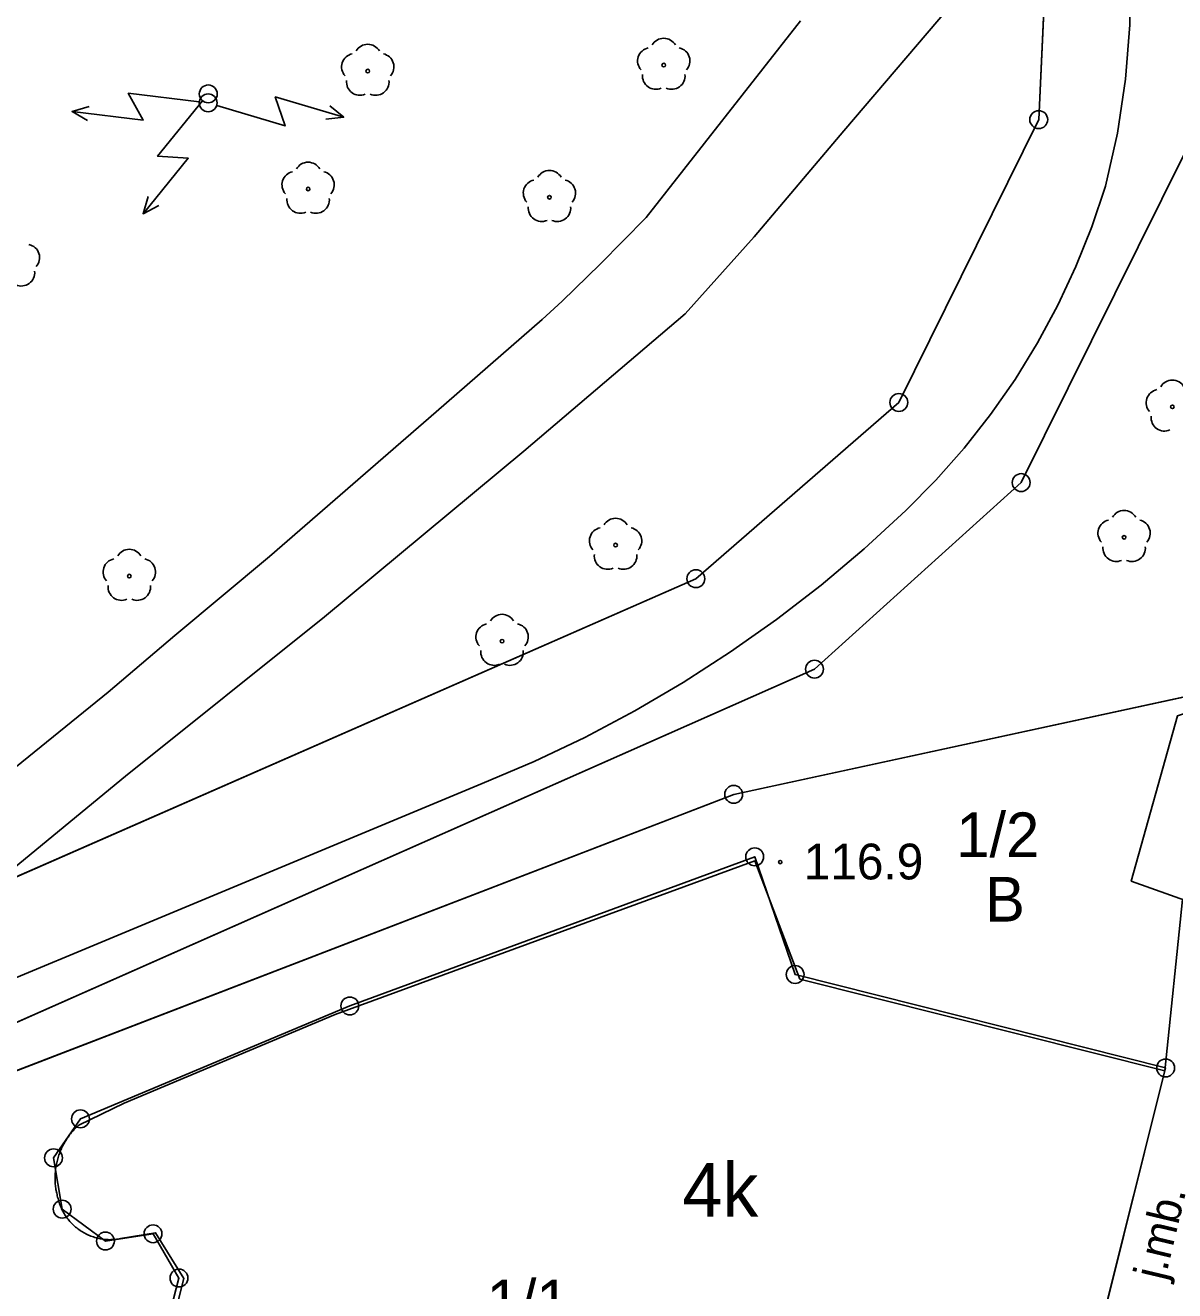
# Model space of a CAD drawing. Extents: x 6434771 to 6436222, y 5663454 to 5664782.
# Drawn here: x 6435549.44 to 6435581.61, y 5663735.7 to 5663771.1 of the extents above; entities that cross this region are included whole.
import ezdxf

# ---------------------------------------------------------------- set-up
doc = ezdxf.new("R2010")
doc.units = 0
for name, color, linetype in [('Warstwa 1', 7, 'Continuous'), ('Warstwa 10', 7, 'Continuous'), ('Warstwa 11', 7, 'Continuous'), ('Warstwa 13', 7, 'Continuous'), ('Warstwa 15', 7, 'Continuous'), ('Warstwa 2', 7, 'Continuous'), ('Warstwa 3', 7, 'Continuous'), ('Warstwa 37', 7, 'Continuous'), ('Warstwa 40', 7, 'Continuous'), ('Warstwa 6', 7, 'Continuous'), ('Warstwa 8', 7, 'Continuous'), ('Warstwa 9', 7, 'Continuous')]:
    doc.layers.add(name, color=color, linetype=linetype)

msp = doc.modelspace()

# ---------------------------------------------------------------- linework, layer by layer
at = {"layer": 'Warstwa 1'}
for p, q in [((6435577.803, 5663768.465), (6435578.155, 5663776.031)), ((6435577.803, 5663768.465), (6435578.155, 5663776.031)), ((6435573.888, 5663760.552), (6435577.803, 5663768.465)), ((6435573.888, 5663760.552), (6435577.803, 5663768.465)), ((6435577.311, 5663758.31), (6435581.903, 5663767.556)), ((6435577.311, 5663758.31), (6435581.903, 5663767.556)), ((6435568.207, 5663755.62), (6435573.888, 5663760.552)), ((6435568.207, 5663755.62), (6435573.888, 5663760.552)), ((6435571.527, 5663753.09), (6435577.311, 5663758.31)), ((6435571.527, 5663753.09), (6435577.311, 5663758.31)), ((6435529.689, 5663738.733), (6435568.207, 5663755.62)), ((6435529.689, 5663738.733), (6435568.207, 5663755.62)), ((6435533.459, 5663736.247), (6435571.527, 5663753.09)), ((6435533.459, 5663736.247), (6435571.527, 5663753.09)), ((6435569.265, 5663749.587), (6435586.612, 5663753.338)), ((6435569.265, 5663749.587), (6435586.612, 5663753.338)), ((6435548.335, 5663741.528), (6435569.265, 5663749.587)), ((6435548.335, 5663741.528), (6435569.265, 5663749.587)), ((6435558.522, 5663743.666), (6435569.854, 5663747.84)), ((6435558.522, 5663743.666), (6435569.854, 5663747.84)), ((6435569.854, 5663747.84), (6435570.984, 5663744.546)), ((6435569.854, 5663747.84), (6435570.984, 5663744.546)), ((6435570.984, 5663744.546), (6435581.354, 5663741.931)), ((6435570.984, 5663744.546), (6435581.354, 5663741.931)), ((6435550.983, 5663740.506), (6435558.522, 5663743.666)), ((6435550.983, 5663740.506), (6435558.522, 5663743.666)), ((6435578.096, 5663728.909), (6435581.354, 5663741.931)), ((6435578.096, 5663728.909), (6435581.354, 5663741.931)), ((6435550.23, 5663739.415), (6435550.983, 5663740.506)), ((6435550.23, 5663739.415), (6435550.983, 5663740.506)), ((6435550.23, 5663739.415), (6435550.472, 5663737.982)), ((6435550.23, 5663739.415), (6435550.472, 5663737.982)), ((6435550.472, 5663737.982), (6435551.682, 5663737.088)), ((6435550.472, 5663737.982), (6435551.682, 5663737.088)), ((6435551.682, 5663737.088), (6435553.014, 5663737.292)), ((6435551.682, 5663737.088), (6435553.014, 5663737.292)), ((6435553.014, 5663737.292), (6435553.74, 5663736.053)), ((6435553.014, 5663737.292), (6435553.74, 5663736.053)), ((6435551.767, 5663728.426), (6435553.74, 5663736.053)), ((6435551.767, 5663728.426), (6435553.74, 5663736.053))]:
    msp.add_line(p, q, dxfattribs=at)
msp.add_lwpolyline([(6435586.01, 5663753.195), (6435584.24, 5663745.786), (6435580.391, 5663747.154), (6435581.683, 5663751.78)], close=True, dxfattribs=at)
msp.add_lwpolyline([(6435578.086, 5663728.889), (6435581.333, 5663741.851), (6435571.118, 5663744.416), (6435569.856, 5663747.722), (6435558.112, 5663743.427), (6435552.205, 5663740.945), (6435550.935, 5663740.333), (6435550.908, 5663740.307), (6435550.88, 5663740.282), (6435550.853, 5663740.255), (6435550.827, 5663740.228), (6435550.801, 5663740.201), (6435550.776, 5663740.173), (6435550.752, 5663740.145), (6435550.727, 5663740.115), (6435550.704, 5663740.087), (6435550.681, 5663740.057), (6435550.658, 5663740.027), (6435550.637, 5663739.997), (6435550.615, 5663739.966), (6435550.595, 5663739.934), (6435550.575, 5663739.902), (6435550.555, 5663739.871), (6435550.536, 5663739.838), (6435550.518, 5663739.805), (6435550.5, 5663739.772), (6435550.483, 5663739.739), (6435550.466, 5663739.706), (6435550.451, 5663739.671), (6435550.435, 5663739.637), (6435550.421, 5663739.602), (6435550.408, 5663739.567), (6435550.394, 5663739.532), (6435550.382, 5663739.497), (6435550.369, 5663739.461), (6435550.359, 5663739.426), (6435550.347, 5663739.389), (6435550.338, 5663739.353), (6435550.329, 5663739.317), (6435550.32, 5663739.28), (6435550.313, 5663739.243), (6435550.305, 5663739.207), (6435550.299, 5663739.17), (6435550.293, 5663739.133), (6435550.289, 5663739.096), (6435550.284, 5663739.058), (6435550.281, 5663739.021), (6435550.278, 5663738.984), (6435550.275, 5663738.946), (6435550.274, 5663738.909), (6435550.273, 5663738.871), (6435550.273, 5663738.834), (6435550.273, 5663738.796), (6435550.275, 5663738.759), (6435550.277, 5663738.721), (6435550.28, 5663738.684), (6435550.283, 5663738.646), (6435550.287, 5663738.609), (6435550.293, 5663738.572), (6435550.298, 5663738.535), (6435550.304, 5663738.498), (6435550.311, 5663738.46), (6435550.319, 5663738.424), (6435550.327, 5663738.387), (6435550.336, 5663738.351), (6435550.345, 5663738.315), (6435550.356, 5663738.279), (6435550.366, 5663738.242), (6435550.375, 5663738.205), (6435550.387, 5663738.168), (6435550.399, 5663738.132), (6435550.412, 5663738.096), (6435550.426, 5663738.061), (6435550.441, 5663738.025), (6435550.457, 5663737.991), (6435550.473, 5663737.956), (6435550.491, 5663737.922), (6435550.509, 5663737.889), (6435550.529, 5663737.856), (6435550.549, 5663737.823), (6435550.569, 5663737.791), (6435550.592, 5663737.759), (6435550.613, 5663737.729), (6435550.637, 5663737.698), (6435550.661, 5663737.668), (6435550.686, 5663737.639), (6435550.712, 5663737.611), (6435550.738, 5663737.583), (6435550.764, 5663737.556), (6435550.792, 5663737.53), (6435550.821, 5663737.504), (6435550.849, 5663737.479), (6435550.879, 5663737.455), (6435550.91, 5663737.431), (6435550.941, 5663737.409), (6435550.971, 5663737.386), (6435551.003, 5663737.365), (6435551.036, 5663737.345), (6435551.069, 5663737.325), (6435551.102, 5663737.307), (6435551.136, 5663737.289), (6435551.171, 5663737.272), (6435551.206, 5663737.257), (6435551.241, 5663737.241), (6435551.276, 5663737.227), (6435551.312, 5663737.214), (6435551.348, 5663737.202), (6435551.385, 5663737.19), (6435551.421, 5663737.18), (6435551.459, 5663737.17), (6435551.496, 5663737.161), (6435551.534, 5663737.154), (6435551.571, 5663737.147), (6435551.608, 5663737.141), (6435551.646, 5663737.136), (6435551.684, 5663737.133), (6435551.722, 5663737.129), (6435551.761, 5663737.128), (6435551.799, 5663737.126), (6435551.837, 5663737.127), (6435551.875, 5663737.129), (6435551.914, 5663737.13), (6435551.952, 5663737.133), (6435551.99, 5663737.137), (6435552.029, 5663737.142), (6435552.066, 5663737.148), (6435552.104, 5663737.155), (6435553.085, 5663737.322), (6435553.876, 5663736.044), (6435552.001, 5663728.586)], dxfattribs=at)
msp.add_circle((6435554.557, 5663768.935), 0.25, dxfattribs=at)
at = {"layer": 'Warstwa 10'}
for centre in [(6435577.803, 5663768.465), (6435573.888, 5663760.552), (6435577.311, 5663758.31), (6435568.207, 5663755.62), (6435571.527, 5663753.09), (6435569.265, 5663749.587), (6435569.265, 5663749.587), (6435569.854, 5663747.84), (6435570.984, 5663744.546), (6435558.522, 5663743.666), (6435581.354, 5663741.931), (6435550.983, 5663740.506), (6435550.23, 5663739.415), (6435550.472, 5663737.982), (6435553.014, 5663737.292), (6435551.682, 5663737.088), (6435553.74, 5663736.053)]:
    msp.add_circle(centre, 0.25, dxfattribs=at)
at = {"layer": 'Warstwa 11'}
for centre in [(6435559.024, 5663769.824), (6435567.308, 5663769.991), (6435557.355, 5663766.524), (6435564.109, 5663766.293), (6435581.543, 5663760.429), (6435565.96, 5663756.561), (6435580.192, 5663756.779), (6435552.35, 5663755.693), (6435562.783, 5663753.874)]:
    msp.add_circle(centre, 0.05, dxfattribs=at)
for centre, start, end in [((6435559.024, 5663770.199), 30.1471, 149.8529), ((6435566.951, 5663770.107), 102.1471, 221.8529), ((6435567.308, 5663770.366), 30.1471, 149.8529), ((6435567.665, 5663770.107), 318.1471, 77.8529), ((6435558.667, 5663769.94), 102.1471, 221.8529), ((6435559.381, 5663769.94), 318.1471, 77.8529), ((6435567.088, 5663769.688), 174.1471, 293.8529), ((6435567.528, 5663769.688), 246.1471, 5.8529), ((6435558.804, 5663769.521), 174.1471, 293.8529), ((6435559.244, 5663769.521), 246.1471, 5.8529), ((6435557.355, 5663766.899), 30.1471, 149.8529), ((6435556.998, 5663766.64), 102.1471, 221.8529), ((6435557.712, 5663766.64), 318.1471, 77.8529), ((6435564.109, 5663766.668), 30.1471, 149.8529), ((6435563.752, 5663766.409), 102.1471, 221.8529), ((6435564.466, 5663766.409), 318.1471, 77.8529), ((6435557.135, 5663766.221), 174.1471, 293.8529), ((6435557.575, 5663766.221), 246.1471, 5.8529), ((6435563.889, 5663765.99), 174.1471, 293.8529), ((6435564.329, 5663765.99), 246.1471, 5.8529), ((6435549.464, 5663764.604), 318.1471, 77.8529), ((6435549.327, 5663764.185), 246.1471, 5.8529), ((6435581.186, 5663760.545), 102.1471, 221.8529), ((6435581.543, 5663760.804), 30.1471, 149.8529), ((6435581.323, 5663760.126), 174.1471, 293.8529), ((6435565.96, 5663756.936), 30.1471, 149.8529), ((6435580.192, 5663757.154), 30.1471, 149.8529), ((6435565.603, 5663756.677), 102.1471, 221.8529), ((6435566.317, 5663756.677), 318.1471, 77.8529), ((6435579.835, 5663756.895), 102.1471, 221.8529), ((6435580.549, 5663756.895), 318.1471, 77.8529), ((6435552.35, 5663756.068), 30.1471, 149.8529), ((6435565.74, 5663756.258), 174.1471, 293.8529), ((6435566.18, 5663756.258), 246.1471, 5.8529), ((6435579.972, 5663756.476), 174.1471, 293.8529), ((6435580.412, 5663756.476), 246.1471, 5.8529), ((6435551.993, 5663755.809), 102.1471, 221.8529), ((6435552.707, 5663755.809), 318.1471, 77.8529), ((6435552.13, 5663755.39), 174.1471, 293.8529), ((6435552.57, 5663755.39), 246.1471, 5.8529), ((6435562.783, 5663754.249), 30.1471, 149.8529), ((6435562.426, 5663753.99), 102.1471, 221.8529), ((6435563.14, 5663753.99), 318.1471, 77.8529), ((6435562.563, 5663753.571), 174.1471, 293.8529), ((6435563.003, 5663753.571), 246.1471, 5.8529)]:
    msp.add_arc(centre, 0.375, start, end, dxfattribs=at)
at = {"layer": 'Warstwa 13'}
msp.add_circle((6435570.569, 5663747.692), 0.045, dxfattribs=at)
at = {"layer": 'Warstwa 37'}
for points in [[(6435579.672, 5663766.6), (6435580.007, 5663768.089), (6435580.234, 5663769.599), (6435580.354, 5663771.121), (6435580.365, 5663772.648), (6435580.268, 5663774.172), (6435580.062, 5663775.685), (6435579.749, 5663777.179), (6435579.33, 5663778.648), (6435578.808, 5663780.083)], [(6435574.081, 5663757.525), (6435574.923, 5663758.376), (6435575.715, 5663759.274), (6435576.454, 5663760.216), (6435577.139, 5663761.198), (6435577.767, 5663762.217), (6435578.336, 5663763.27), (6435578.844, 5663764.354), (6435579.29, 5663765.465), (6435579.672, 5663766.6)], [(6435562.23, 5663749.886), (6435563.68, 5663750.503), (6435565.103, 5663751.181), (6435566.496, 5663751.919), (6435567.856, 5663752.716), (6435569.18, 5663753.57), (6435570.468, 5663754.479), (6435571.715, 5663755.443), (6435572.92, 5663756.459), (6435574.081, 5663757.525)], [(6435538.438, 5663739.984), (6435562.23, 5663749.886)]]:
    msp.add_lwpolyline(points, dxfattribs=at)
at = {"layer": 'Warstwa 40'}
for p, q in [((6435554.309, 5663768.965), (6435552.323, 5663769.205)), ((6435554.402, 5663768.991), (6435553.141, 5663767.439)), ((6435554.796, 5663768.863), (6435556.712, 5663768.289))]:
    msp.add_line(p, q, dxfattribs=at)
for points in [[(6435554.309, 5663768.965), (6435552.323, 5663769.205), (6435552.736, 5663768.45), (6435550.75, 5663768.69)], [(6435554.796, 5663768.863), (6435556.712, 5663768.289), (6435556.434, 5663769.103), (6435558.35, 5663768.53)], [(6435551.183, 5663768.44), (6435550.75, 5663768.69), (6435551.23, 5663768.829)], [(6435554.402, 5663768.991), (6435553.141, 5663767.439), (6435553.999, 5663767.385), (6435552.738, 5663765.833)], [(6435557.966, 5663768.849), (6435558.35, 5663768.53), (6435557.853, 5663768.474)], [(6435553.18, 5663766.067), (6435552.738, 5663765.833), (6435552.876, 5663766.314)]]:
    msp.add_lwpolyline(points, dxfattribs=at)
for centre in [(6435554.56, 5663769.185), (6435554.557, 5663768.935), (6435554.557, 5663768.935)]:
    msp.add_circle(centre, 0.25, dxfattribs=at)
at = {"layer": 'Warstwa 6'}
for points in [[(6435548.671, 5663800.788), (6435521.147, 5663772.588), (6435523.103, 5663770.554), (6435543.163, 5663791.864), (6435547.892, 5663795.057), (6435552.721, 5663796.629), (6435556.818, 5663797.2), (6435563.282, 5663796.602), (6435571.928, 5663792.927), (6435578.259, 5663786.341), (6435582.013, 5663777.505), (6435581.903, 5663767.556), (6435577.311, 5663758.31), (6435571.527, 5663753.09), (6435533.459, 5663736.247), (6435548.335, 5663741.528), (6435569.265, 5663749.587), (6435586.612, 5663753.338), (6435592.395, 5663758.549), (6435606.056, 5663770.975), (6435613.539, 5663781.965), (6435615.412, 5663784.713), (6435621.643, 5663793.868), (6435632.116, 5663809.073)], [(6435533.459, 5663736.247), (6435571.527, 5663753.09), (6435577.311, 5663758.31), (6435581.903, 5663767.556), (6435582.013, 5663777.505), (6435578.259, 5663786.341), (6435571.928, 5663792.927), (6435563.282, 5663796.602), (6435556.818, 5663797.2), (6435552.721, 5663796.629), (6435547.892, 5663795.057)], [(6435546.338, 5663788.935), (6435550.407, 5663791.326), (6435553.992, 5663792.563), (6435557.506, 5663792.861), (6435561.733, 5663792.55), (6435569.533, 5663789.156), (6435574.677, 5663783.684), (6435578.155, 5663776.031), (6435577.803, 5663768.465), (6435573.888, 5663760.552), (6435568.207, 5663755.62), (6435529.689, 5663738.733)]]:
    msp.add_lwpolyline(points, dxfattribs=at)
for points in [[(6435557.506, 5663792.861), (6435553.992, 5663792.563), (6435550.407, 5663791.326), (6435546.338, 5663788.935), (6435526.058, 5663767.608), (6435506.094, 5663751.807), (6435529.689, 5663738.733), (6435568.207, 5663755.62), (6435573.888, 5663760.552), (6435577.803, 5663768.465), (6435578.155, 5663776.031), (6435574.677, 5663783.684), (6435569.533, 5663789.156), (6435561.733, 5663792.55)], [(6435581.354, 5663741.931), (6435578.096, 5663728.909), (6435564.805, 5663732.24), (6435563.667, 5663727.503), (6435570.839, 5663725.106), (6435579.081, 5663722.727), (6435586.612, 5663753.338), (6435569.265, 5663749.587), (6435548.335, 5663741.528), (6435548.772, 5663729.662), (6435551.767, 5663728.426), (6435553.74, 5663736.053), (6435553.014, 5663737.292), (6435551.682, 5663737.088), (6435550.472, 5663737.982), (6435550.23, 5663739.415), (6435550.983, 5663740.506), (6435558.522, 5663743.666), (6435569.854, 5663747.84), (6435570.984, 5663744.546)], [(6435563.026, 5663724.921), (6435563.667, 5663727.503), (6435564.805, 5663732.24), (6435578.096, 5663728.909), (6435581.354, 5663741.931), (6435570.984, 5663744.546), (6435569.854, 5663747.84), (6435558.522, 5663743.666), (6435550.983, 5663740.506), (6435550.23, 5663739.415), (6435550.472, 5663737.982), (6435551.682, 5663737.088), (6435553.014, 5663737.292), (6435553.74, 5663736.053), (6435551.767, 5663728.426), (6435557.022, 5663726.263)]]:
    msp.add_lwpolyline(points, close=True, dxfattribs=at)
at = {"layer": 'Warstwa 8'}
for p, q in [((6435581.333, 5663741.851), (6435581.827, 5663746.644)), ((6435578.086, 5663728.889), (6435581.333, 5663741.851))]:
    msp.add_line(p, q, dxfattribs=at)
at = {"layer": 'Warstwa 9'}
for p, q in [((6435572.347, 5663768.149), (6435578.831, 5663775.751)), ((6435566.817, 5663765.731), (6435571.138, 5663771.234)), ((6435569.841, 5663765.185), (6435572.347, 5663768.149)), ((6435565.526, 5663764.423), (6435566.817, 5663765.731)), ((6435567.907, 5663763.031), (6435569.841, 5663765.185)), ((6435564.466, 5663763.387), (6435565.526, 5663764.423)), ((6435563.908, 5663762.875), (6435564.466, 5663763.387)), ((6435563.388, 5663759.193), (6435567.907, 5663763.031)), ((6435560.943, 5663760.285), (6435563.908, 5663762.875)), ((6435556.271, 5663756.24), (6435560.943, 5663760.285)), ((6435557.813, 5663754.55), (6435563.388, 5663759.193)), ((6435553.623, 5663754.035), (6435556.271, 5663756.24)), ((6435552.241, 5663750.091), (6435557.813, 5663754.55)), ((6435551.762, 5663752.446), (6435553.623, 5663754.035)), ((6435549.196, 5663750.369), (6435551.762, 5663752.446)), ((6435548.367, 5663746.921), (6435552.241, 5663750.091))]:
    msp.add_line(p, q, dxfattribs=at)

# ---------------------------------------------------------------- texts
at = {"layer": 'Warstwa 13'}
msp.add_text('116.9', height=1, dxfattribs=at).set_placement((6435571.225, 5663747.207))
at = {"layer": 'Warstwa 15'}
for s, p in [('1/2', (6435575.494, 5663747.83)), ('1/1', (6435562.35, 5663734.758))]:
    msp.add_text(s, height=1.25, dxfattribs=at).set_placement(p)
at = {"layer": 'Warstwa 2'}
msp.add_text('B', height=1.25, dxfattribs=at).set_placement((6435576.3, 5663746.026))
at = {"layer": 'Warstwa 3'}
msp.add_text('4k', height=1.5, dxfattribs=at).set_placement((6435567.833, 5663737.773))
at = {"layer": 'Warstwa 8'}
msp.add_text('j.mb.', height=0.9, rotation=76.6446, dxfattribs=at).set_placement((6435581.33, 5663735.957))

doc.saveas('drawing.dxf')
